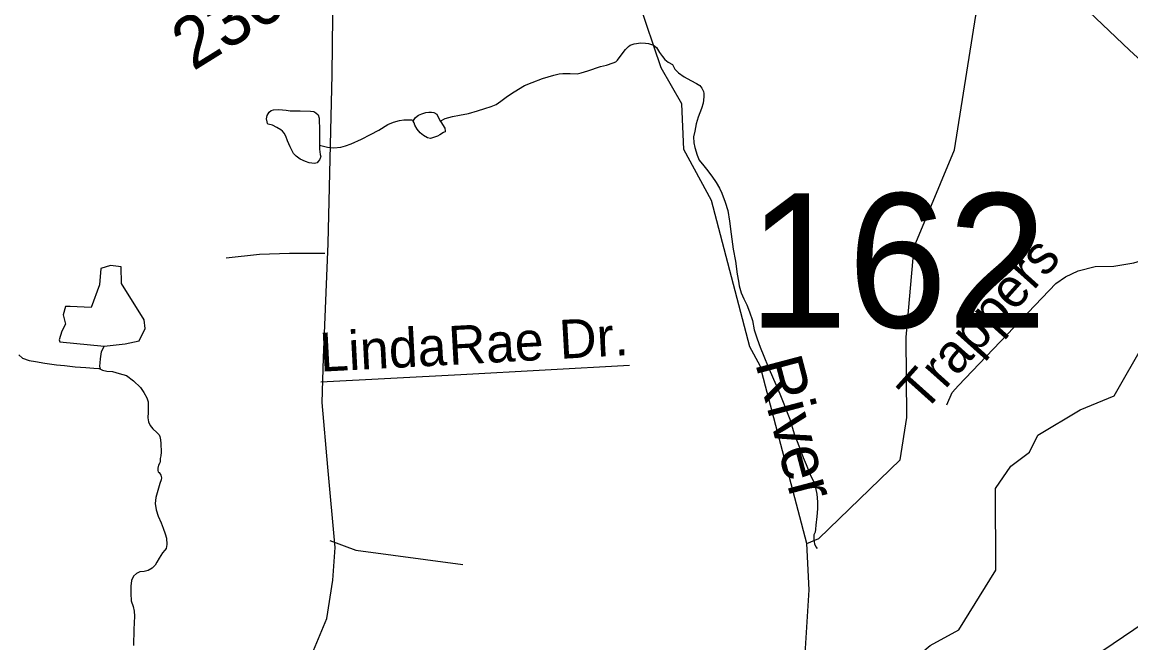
# Model space of a CAD drawing. Extents: x 2001466 to 31450019, y -30647475 to 847247.
# Drawn here: x 2179332 to 2184758, y 783261 to 786298 of the extents above; entities that cross this region are included whole.
import ezdxf

# ---------------------------------------------------------------- set-up
doc = ezdxf.new("R2010")
doc.units = 0
for name, color, linetype in [('Exist Hydrographic Creek Single Shore', 7, 'Continuous'), ('Exist Hydrographic Misc Water Feature', 7, 'Continuous'), ('Exist Hydrographic River Shore Label', 7, 'Continuous'), ('Exist Road Non-System Type 51', 7, 'Continuous'), ('Exist Road Non-System Type 51 Label', 7, 'Continuous'), ('Exist Road Primary NC Attributed', 7, 'Continuous'), ('Exist Road Secondary Structure Standard Bridge Number Label', 7, 'Continuous'), ('Exist Road Secondary Type 51 Attributed', 7, 'Continuous'), ('Exist Road Secondary Type 51 Number Label', 7, 'Continuous'), ('Exist Utilities Electrical Transmission Line', 7, 'Continuous')]:
    doc.layers.add(name, color=color, linetype=linetype)

msp = doc.modelspace()

# ---------------------------------------------------------------- linework, layer by layer
at = {"layer": 'Exist Hydrographic Creek Single Shore'}
for points in [[(2183173.1, 783746.1), (2183231.2, 783771.1), (2183629.2, 784156.6), (2183661.2, 784362.6), (2183659.1, 784756.3), (2183698.1, 785198.4), (2183895.1, 785673.3), (2184000.1, 786330.4), (2184181.2, 786733.5), (2184380.3, 786867.2)], [(2183173.1, 783746.1), (2182943.3, 784616.8), (2182893.2, 784709.7), (2182705.2, 785425.5), (2182571.1, 785674.2), (2182561.3, 785897.5), (2182460.2, 786073.4), (2182350.3, 786397.2)], [(2183329.2, 782739.1), (2183660.1, 783040.6), (2183684.1, 783171.3), (2183776.2, 783248.2), (2183917.1, 783324), (2184098.1, 783615.6), (2184096.1, 784015.8), (2184171.1, 784125.8), (2184262.2, 784192.8), (2184303.2, 784277.3), (2184511.1, 784400.9), (2184677.2, 784469.6), (2184825.2, 784729), (2184950.1, 784736.3), (2185067.2, 784697.8), (2185175.3, 784672.7)], [(2183144.2, 782893.8), (2183183.2, 783519.5), (2183173.1, 783746.1)]]:
    msp.add_lwpolyline(points, dxfattribs=at)
at = {"layer": 'Exist Hydrographic Misc Water Feature'}
for points in [[(2181377.7, 785813.5), (2181401.7, 785825.7), (2181419.7, 785831.5), (2181437.8, 785835.7), (2181471.6, 785841.9), (2181517.1, 785850), (2181561.2, 785864.5), (2181595.7, 785874.7), (2181627, 785884.9), (2181651.2, 785895.1), (2181675.2, 785910.9), (2181706.8, 785935.3), (2181740.6, 785957.4), (2181790.9, 785987.6), (2181828.4, 786001.7), (2181878.6, 786022.2), (2181934.4, 786038.5), (2181960, 786044.7), (2181978.3, 786046.9), (2182014, 786047.1), (2182048.2, 786045.2), (2182067.9, 786049.1), (2182100.3, 786059.3), (2182162.2, 786081.5), (2182192.2, 786088), (2182223.9, 786098.2), (2182237.7, 786104.2), (2182245.9, 786112.3), (2182263.9, 786136.3), (2182285.5, 786164.3), (2182299.4, 786178.5), (2182307.2, 786184.6), (2182327.7, 786192.4), (2182359.5, 786197), (2182383.3, 786195), (2182397.4, 786193.2), (2182421.6, 786185.1), (2182437.4, 786173.4), (2182451.3, 786149.4), (2182465.9, 786129.3), (2182477.6, 786115.4), (2182493.6, 786101.6), (2182514.9, 786090.9), (2182515.9, 786087.7)], [(2182515.9, 786087.7), (2182521.9, 786077.9), (2182526.2, 786067.9), (2182544, 786049.8), (2182572.1, 786030.1), (2182604.1, 786012.3), (2182632.2, 785998.3), (2182648.6, 785988.5), (2182658.4, 785974.5), (2182666.4, 785958.6), (2182668.7, 785948.6), (2182668.5, 785932.8), (2182664.8, 785900.5), (2182657.2, 785874.5), (2182641.2, 785832.6), (2182631.2, 785800.5), (2182623.6, 785764.4), (2182617.6, 785736.4), (2182619.9, 785706.5), (2182624.2, 785684.3), (2182636.1, 785646.4), (2182646.1, 785622.6), (2182668.9, 785594.8), (2182680.6, 785578.8), (2182706.8, 785544.8), (2182729.2, 785513.1), (2182745.4, 785485.1), (2182757.1, 785461.4), (2182773.5, 785417.5), (2182785.8, 785375.5), (2182794, 785323.5), (2182802.6, 785259.8), (2182812.6, 785187.7), (2182823.1, 785127.7), (2182831.5, 785063.9), (2182837.9, 785029.7), (2182841.8, 785008), (2182851.8, 784974), (2182864.3, 784944.1), (2182878.5, 784914.1), (2182892.4, 784880.3), (2182906.6, 784838.4), (2182915.2, 784792.5), (2182929.1, 784748.6), (2182943.3, 784706.6), (2182961.5, 784662.9), (2182983.9, 784610.9), (2183008.5, 784551.2), (2183028.8, 784507.1), (2183047, 784463.4), (2183067.1, 784413.3), (2183079.2, 784379.4), (2183089.3, 784355.6), (2183110, 784283.5), (2183136.2, 784215.8), (2183154.5, 784168), (2183168.4, 784133.9), (2183189.1, 784084.1), (2183205.1, 784050.5), (2183215.2, 784018.5), (2183221.1, 783988.4), (2183225.4, 783950.4), (2183224, 783916.6), (2183221.9, 783878.3), (2183216.2, 783836.6), (2183214.1, 783816.3), (2183212.7, 783802.3), (2183207, 783788.5), (2183206.8, 783782.5), (2183206.8, 783764.6), (2183208.4, 783754.2), (2183210.7, 783744.5), (2183216.8, 783730.6), (2183223.2, 783722.4)], [(2180786.5, 785696), (2180786.5, 785676.1), (2180790.8, 785650.3), (2180793.1, 785638.2), (2180790.8, 785632), (2180786.9, 785624.1), (2180779.1, 785613.9), (2180775.2, 785610), (2180762.9, 785605.8), (2180749.4, 785607.8), (2180736.9, 785609.7), (2180719.3, 785615.7), (2180693.2, 785627.7), (2180672.9, 785641.3), (2180659.2, 785655.6), (2180642.8, 785687.3), (2180630.7, 785717.1), (2180622.5, 785739), (2180614.5, 785755.2), (2180605.9, 785765), (2180598.1, 785771.1), (2180578.4, 785783), (2180556.3, 785792.9), (2180536.4, 785798.7), (2180532.3, 785802.5), (2180530.2, 785810.5), (2180528, 785824.7), (2180530.2, 785840.6), (2180540.1, 785856.5), (2180549.9, 785864.8), (2180561.6, 785868.7), (2180587.4, 785870.9), (2180623.7, 785867), (2180643.6, 785863.2), (2180665.8, 785863.5), (2180691.6, 785863.6), (2180743.7, 785861.9), (2180759.9, 785859.9), (2180769.9, 785853.9), (2180779.8, 785843.9), (2180785.9, 785827.9), (2180786.3, 785766.2), (2180786.9, 785706), (2180786.5, 785696)], [(2181247.7, 785816.5), (2181249.7, 785820.7), (2181257.7, 785830.8), (2181271.7, 785842.9), (2181287.5, 785849), (2181307.6, 785854.9), (2181321.7, 785857.2), (2181335.7, 785857.2), (2181347.1, 785855.4), (2181361.5, 785847.1), (2181377.7, 785813.5)], [(2180786.5, 785696), (2180826.5, 785686.3), (2180856.4, 785682.5), (2180890.7, 785686.7), (2180914.7, 785692.8), (2180942.4, 785702.8), (2180992.4, 785725.3), (2181036.1, 785747.5), (2181078.1, 785769.9), (2181122, 785796.2), (2181149.9, 785808.2), (2181178, 785816.1), (2181199.9, 785820.5), (2181219.4, 785820.4), (2181237.6, 785820.4), (2181247.7, 785816.5)], [(2181377.7, 785813.5), (2181381.6, 785809.3), (2181400, 785779.7), (2181401.9, 785765.6), (2181402.1, 785761.5), (2181394.3, 785757.4), (2181376.1, 785745.6), (2181364, 785739.3), (2181344.3, 785733.3), (2181329.9, 785729), (2181316.4, 785731.1), (2181296.3, 785743), (2181280.3, 785756.8), (2181265.7, 785774.8), (2181254, 785792.9), (2181249.9, 785804.8), (2181245.8, 785812.7), (2181247.7, 785816.5)], [(2179732.6, 784712.5), (2179836.5, 784724.2), (2179904.1, 784738.6), (2179932.9, 784798.5), (2179929.5, 784841.9), (2179817.7, 785018.6), (2179816.6, 785099.8), (2179763.4, 785107.6), (2179716.9, 785092.1), (2179710.8, 785012.1), (2179668.6, 784901.8), (2179566.3, 784907), (2179544.2, 784905.9), (2179533.1, 784864.9), (2179543.1, 784819.5), (2179526, 784785.1), (2179513.2, 784743.1), (2179515.4, 784734.2), (2179732.6, 784712.5)], [(2179732.6, 784712.5), (2179718.4, 784684.6), (2179712.9, 784650.6), (2179711.2, 784630.5), (2179709.4, 784614.2), (2179711.4, 784606.5), (2179715.1, 784600.3)], [(2179314.9, 784670.1), (2179333.1, 784654), (2179366.7, 784642.4), (2179396.9, 784636.7), (2179443.2, 784628.8), (2179499.2, 784621.2), (2179539, 784617.2), (2179591.3, 784611.8), (2179643.4, 784607.9), (2179683.1, 784604.3), (2179706.9, 784602.4), (2179715.1, 784600.3)], [(2179715.1, 784600.3), (2179725.2, 784594.3), (2179745.3, 784590.5), (2179773.2, 784588.7), (2179807.2, 784579.1), (2179842.9, 784569.2), (2179877.3, 784543.3), (2179911.6, 784509.3), (2179927.6, 784485.4), (2179941.9, 784459.7), (2179948.1, 784439.8), (2179948.3, 784389.8), (2179946.4, 784361.7), (2179950.3, 784341.6), (2179958.9, 784323.7), (2179970.6, 784307.7), (2179991.1, 784290), (2180003, 784278.1), (2180004.9, 784270.1), (2180009, 784254.1), (2180011, 784236.3), (2180011.2, 784194.1), (2180009.6, 784176.1), (2180007.1, 784162.2), (2180007.9, 784156.1), (2180007.9, 784148.3), (2180005.5, 784142.2), (2179999.7, 784130.1), (2179995.6, 784116.1), (2179995.8, 784103.9), (2179997.7, 784097.9), (2180001.8, 784094.1), (2180010.2, 784080.3), (2180014.1, 784068.3), (2180012.5, 784058), (2180006.1, 784040.3), (2179996.5, 784006), (2179986.6, 783972.2), (2179982.9, 783942), (2179986.8, 783912.2), (2179997.3, 783880.2), (2180011.4, 783848.4), (2180021.5, 783822.1), (2180031.7, 783794.2), (2180037.5, 783772.7), (2180039.7, 783742.3), (2180036, 783722.6), (2180030.1, 783714.6), (2180018.4, 783700.5), (2180002, 783674.2), (2179990.5, 783656.1), (2179982.3, 783640.2), (2179968.6, 783626.1), (2179948.7, 783614.1), (2179928.4, 783609.9), (2179906.9, 783607.8), (2179890.7, 783599.7), (2179877.1, 783587.6), (2179867.1, 783565.6), (2179863.2, 783537.3), (2179863.2, 783501.7), (2179865.2, 783465.6), (2179875.5, 783437.7), (2179879.6, 783415.6), (2179881.8, 783391.7), (2179878.1, 783325.8), (2179876.7, 783247.7)]]:
    msp.add_lwpolyline(points, dxfattribs=at)
at = {"layer": 'Exist Road Non-System Type 51'}
for points in [[(2183857.6, 784425.5), (2183883.9, 784486.2), (2183915.6, 784520.5), (2184390.5, 785019.5), (2184438, 785051.2), (2184501.3, 785080.2), (2184583.1, 785101.3), (2184675.4, 785104), (2184773, 785119.8), (2184849.5, 785143.6), (2184923.4, 785183.2), (2184986.7, 785230.7), (2185050, 785296.7), (2185330.2, 785611.8)], [(2180329.4, 785144.2), (2180493.6, 785162.4), (2180639.5, 785167), (2180812.8, 785167)], [(2180792.9, 784538), (2181478.6, 784573.8), (2182303.9, 784619.5)], [(2180837.9, 783761.7), (2180964.8, 783714.1), (2181488.2, 783643.9)]]:
    msp.add_lwpolyline(points, dxfattribs=at)
at = {"layer": 'Exist Road Primary NC Attributed'}
msp.add_lwpolyline([(2184850.6, 786069.6), (2184752.3, 786160.7), (2184487, 786414.1), (2184155.8, 786718.8), (2183801.6, 787062.2), (2183453.7, 787440.3), (2183281, 787624.5), (2183038.8, 787880), (2182708.7, 788225.6), (2182581.5, 788352.3)], dxfattribs=at)
at = {"layer": 'Exist Road Secondary Type 51 Attributed'}
msp.add_lwpolyline([(2180732.6, 783163.8), (2180822.6, 783379.5), (2180851.9, 783568), (2180863.4, 783727.1), (2180827.8, 784120.9), (2180800.6, 784437.1), (2180805.8, 784654.9), (2180828.8, 785214.1), (2180848.7, 786041.3), (2180856, 786610.9), (2180849.8, 786969), (2180839.3, 787224.5), (2180823.6, 787413), (2180725.2, 787882.1), (2180659.3, 788108.3)], dxfattribs=at)
at = {"layer": 'Exist Utilities Electrical Transmission Line'}
msp.add_lwpolyline([(2187994.6, 785529), (2185746.7, 784003.7), (2185566.9, 783869.4), (2185468.9, 783801.2), (2185323.2, 783705), (2185182.5, 783602.2), (2183387.7, 782386.5)], dxfattribs=at)

# ---------------------------------------------------------------- texts
at = {"layer": 'Exist Hydrographic River Shore Label'}
msp.add_text('River', height=229.66, rotation=284.7876, dxfattribs=at).set_placement((2182918.6, 784630.7))
at = {"layer": 'Exist Road Non-System Type 51 Label'}
for s, rotation, p in [('Trappers', 48.1674, (2183744.6, 784382.1)), ('Linda', 2.9937, (2180792.1, 784587.2)), ('Rae', 3.164, (2181423, 784620.1)), ('Dr.', 3.164, (2181965, 784650))]:
    msp.add_text(s, height=190, rotation=rotation, dxfattribs=at).set_placement(p)
at = {"layer": 'Exist Road Secondary Structure Standard Bridge Number Label'}
msp.add_text('162', height=656.17, dxfattribs=at).set_placement((2182884.4, 784803.5))
at = {"layer": 'Exist Road Secondary Type 51 Number Label'}
msp.add_text('2300', height=250, rotation=31.918, dxfattribs=at).set_placement((2180168.2, 786055.9))

doc.saveas('drawing.dxf')
